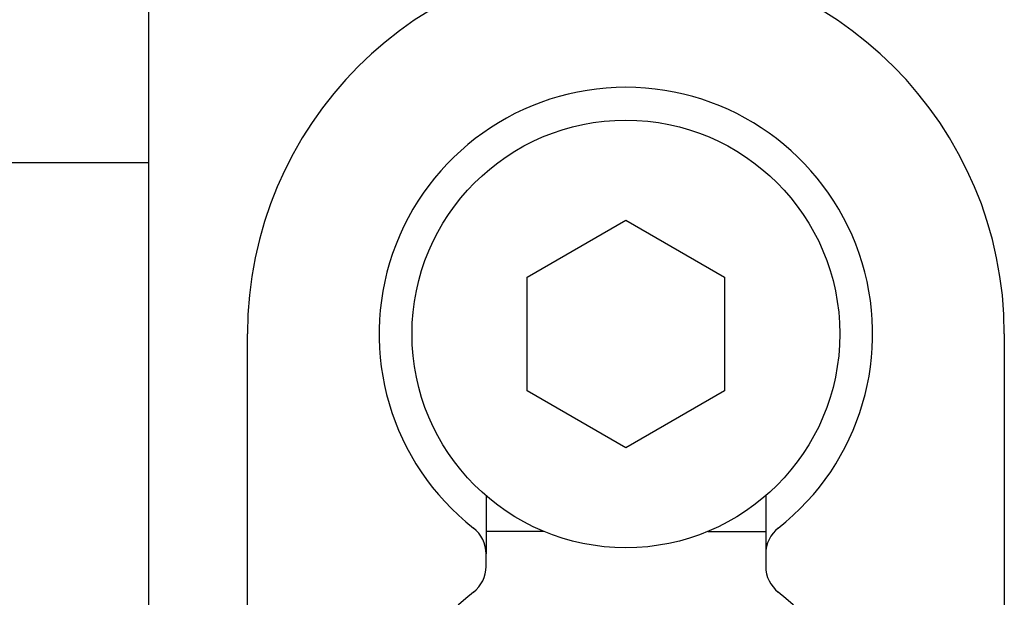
# Model space of a CAD drawing. Extents: x 1107 to 4046, y 937 to 3355.
# Tile 551 of 656: x 2245 to 2275, y 2617 to 2635. Entities that reach past the tile are written whole.
import ezdxf

# ---------------------------------------------------------------- set-up
doc = ezdxf.new("R2010")
doc.units = 0
doc.layers.add('KF_VIDA_L___C_REAR', color=7, linetype='CONTINUOUS')

# ---------------------------------------------------------------- blocks, each defined once
blk = doc.blocks.new('KF_VIDA_L___C_REAR')
at = {"layer": 'KF_VIDA_L___C_REAR'}
for p, q in [((62, 908), (62, 1072)), ((62, 941.19989), (-62, 941.19989)), ((73.5, 937.732051), (76.5, 939.464102)), ((76.5, 939.464102), (79.5, 937.732051)), ((73.5, 934.267949), (73.5, 937.732051)), ((79.5, 937.732051), (79.5, 934.267949)), ((65, 911.75), (65, 936)), ((88, 936), (88, 911.75)), ((76.5, 932.535898), (73.5, 934.267949)), ((79.5, 934.267949), (76.5, 932.535898)), ((72.25, 931.081921), (72.25, 929.315129)), ((80.75, 931.081921), (80.75, 929.315129)), ((74, 930), (72.25, 930)), ((79, 930), (80.75, 930)), ((72.25, 928.934871), (72.25, 929.315129)), ((80.75, 929.315129), (80.75, 928.934871))]:
    blk.add_line(p, q, dxfattribs=at)
blk.add_circle((76.5, 936), 6.5, dxfattribs=at)
for centre, radius, start, end in [((76.5, 936), 11.5, 0, 180), ((76.5, 936), 7.5, 308.1445131, 231.8554869), ((71.25, 929.315129), 1, 0, 51.8554869), ((81.75, 929.315129), 1, 128.1445131, 180), ((71.25, 928.934871), 1, 308.1445131, 0), ((81.75, 928.934871), 1, 180, 231.8554869), ((76.5, 922.25), 7.5, 128.1445131, 51.8554869)]:
    blk.add_arc(centre, radius, start, end, dxfattribs=at)

msp = doc.modelspace()

# ---------------------------------------------------------------- block references
at = {"layer": 'KF_VIDA_L___C_REAR'}
msp.add_blockref('KF_VIDA_L___C_REAR', (2186.979, 1689.213), dxfattribs=at)

doc.saveas('drawing.dxf')
